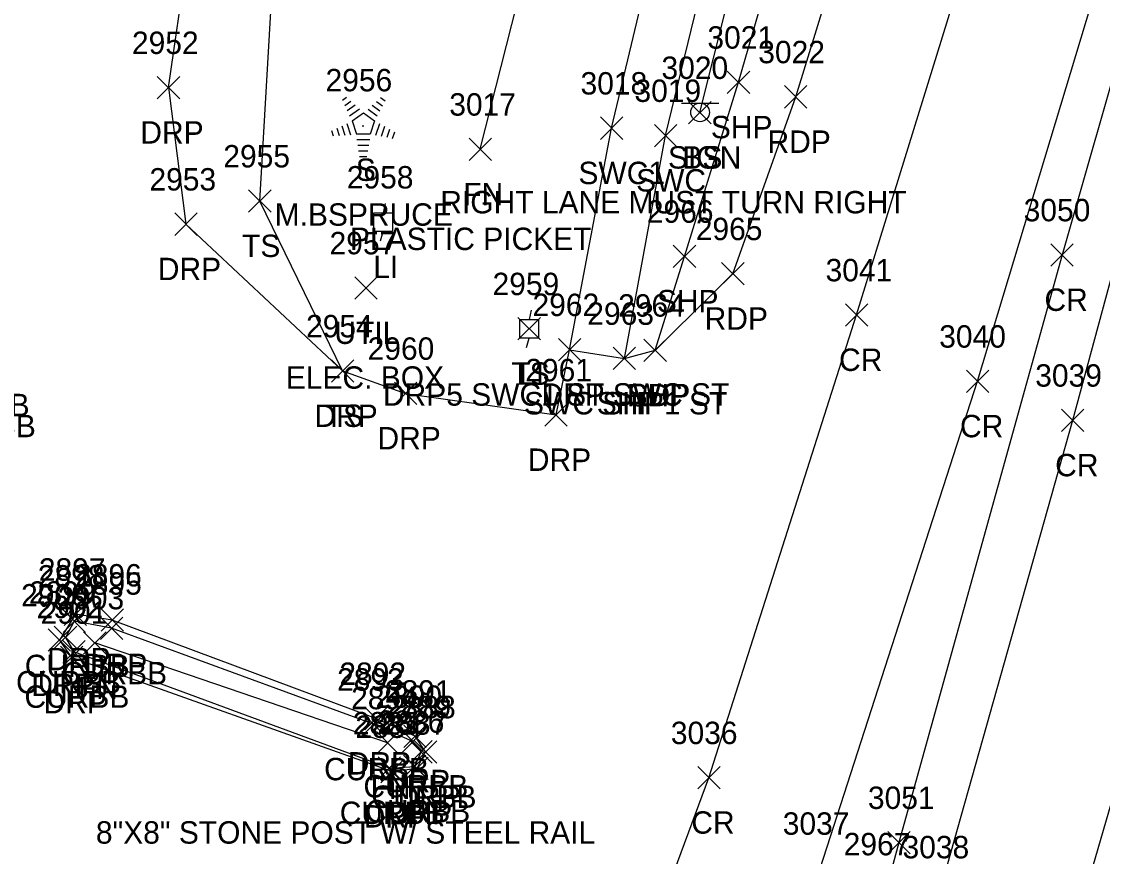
# Model space of a CAD drawing. Extents: x 1477930 to 1480780, y 774090 to 784647.
# Drawn here: x 1479470.3 to 1479566.7, y 775167.1 to 775241.7 of the extents above; entities that cross this region are included whole.
import ezdxf

# ---------------------------------------------------------------- set-up
doc = ezdxf.new("R2010")
doc.units = 0
for name, color, linetype in [('L_A', 7, 'Continuous'), ('L_C', 7, 'Continuous'), ('L_I', 7, 'Continuous'), ('L_TIC', 7, 'Continuous'), ('LELB', 7, 'Continuous'), ('LFNC', 7, 'Continuous'), ('LTC', 7, 'Continuous'), ('P_A', 7, 'Continuous'), ('P_I', 7, 'Continuous'), ('P_TIC', 7, 'Continuous'), ('PET', 7, 'Continuous'), ('PRC', 7, 'Continuous'), ('PSP', 7, 'Continuous'), ('R_A', 7, 'Continuous'), ('R_I', 7, 'Continuous'), ('R_TIC', 7, 'Continuous'), ('RC', 7, 'Continuous'), ('RDP', 7, 'Continuous'), ('RSW', 7, 'Continuous'), ('S_A', 7, 'Continuous'), ('S_C', 7, 'Continuous'), ('S_I', 7, 'Continuous'), ('SSGN', 7, 'Continuous'), ('U_A', 7, 'Continuous'), ('U_C', 7, 'Continuous'), ('U_I', 7, 'Continuous'), ('UDEFAULT', 7, 'Continuous'), ('ULP', 7, 'Continuous')]:
    doc.layers.add(name, color=color, linetype=linetype)

msp = doc.modelspace()

# ---------------------------------------------------------------- linework, layer by layer
at = {"layer": 'L_TIC'}
for points in [[(1479529.802, 775232.534), (1479531.802, 775234.534)], [(1479531.802, 775232.534), (1479529.802, 775234.534)], [(1479510.216, 775229.261), (1479512.216, 775231.261)], [(1479512.216, 775229.261), (1479510.216, 775231.261)], [(1479490.547, 775224.637), (1479492.547, 775226.637)], [(1479492.547, 775224.637), (1479490.547, 775226.637)], [(1479514.575, 775213.236), (1479516.575, 775215.236)], [(1479516.575, 775213.236), (1479514.575, 775215.236)], [(1479497.927, 775209.469), (1479499.927, 775211.469)], [(1479499.927, 775209.469), (1479497.927, 775211.469)], [(1479475.825, 775185.19), (1479477.825, 775187.19)], [(1479477.825, 775185.19), (1479475.825, 775187.19)], [(1479501.948, 775176.268), (1479503.948, 775178.268)], [(1479503.948, 775176.268), (1479501.948, 775178.268)]]:
    msp.add_lwpolyline(points, dxfattribs=at)
at = {"layer": 'LELB'}
for points in [[(1479498.927, 775210.469), (1479491.547, 775225.637), (1479493.108, 775252.826), (1479511.088, 775289.887), (1479510.669, 775307.712)], [(1479530.802, 775233.534), (1479542.879, 775281.609), (1479550.864, 775303.386)]]:
    msp.add_lwpolyline(points, dxfattribs=at)
at = {"layer": 'LFNC'}
for points in [[(1479511.216, 775230.261), (1479524.895, 775284.2), (1479530.888, 775304.466)], [(1479502.948, 775177.268), (1479476.825, 775186.19)]]:
    msp.add_lwpolyline(points, dxfattribs=at)
at = {"layer": 'LTC'}
for p, q in [((1479498.916, 775234.64), (1479499.271, 775234.898)), ((1479502.314, 775234.881), (1479502.734, 775234.576)), ((1479499.126, 775234.175), (1479499.655, 775234.559)), ((1479499.335, 775233.709), (1479500.039, 775234.22)), ((1479499.545, 775233.243), (1479500.423, 775233.881)), ((1479501.201, 775233.836), (1479502.011, 775233.247)), ((1479501.572, 775234.184), (1479502.252, 775233.69)), ((1479501.943, 775234.532), (1479502.493, 775234.133)), ((1479499.769, 775232.788), (1479500.781, 775233.523)), ((1479499.769, 775232.788), (1479500.157, 775231.595)), ((1479500.781, 775233.523), (1479501.778, 775232.798)), ((1479501.778, 775232.798), (1479501.387, 775231.595)), ((1479497.949, 775231.919), (1479498.101, 775231.452)), ((1479498.404, 775232.136), (1479498.616, 775231.484)), ((1479498.859, 775232.353), (1479499.131, 775231.517)), ((1479499.315, 775232.569), (1479499.646, 775231.55)), ((1479502.216, 775232.527), (1479501.878, 775231.487)), ((1479502.66, 775232.277), (1479502.373, 775231.392)), ((1479503.105, 775232.027), (1479502.868, 775231.297)), ((1479501.387, 775231.595), (1479500.157, 775231.595)), ((1479501.349, 775231.095), (1479500.204, 775231.095)), ((1479503.549, 775231.776), (1479503.362, 775231.202)), ((1479501.265, 775230.595), (1479500.277, 775230.595)), ((1479501.181, 775230.095), (1479500.349, 775230.095)), ((1479501.097, 775229.595), (1479500.422, 775229.595))]:
    msp.add_line(p, q, dxfattribs=at)
at = {"layer": 'P_TIC'}
for points in [[(1479533.247, 775235.24), (1479535.247, 775237.24)], [(1479535.247, 775235.24), (1479533.247, 775237.24)], [(1479538.352, 775233.939), (1479540.352, 775235.939)], [(1479540.352, 775233.939), (1479538.352, 775235.939)], [(1479528.434, 775219.698), (1479530.434, 775221.698)], [(1479530.434, 775219.698), (1479528.434, 775221.698)], [(1479562.117, 775219.828), (1479564.117, 775221.828)], [(1479564.117, 775219.828), (1479562.117, 775221.828)], [(1479532.744, 775218.145), (1479534.744, 775220.145)], [(1479534.744, 775218.145), (1479532.744, 775220.145)], [(1479543.791, 775214.468), (1479545.791, 775216.468)], [(1479545.791, 775214.468), (1479543.791, 775216.468)], [(1479523.067, 775210.585), (1479525.067, 775212.585)], [(1479525.067, 775210.585), (1479523.067, 775212.585)], [(1479525.816, 775211.315), (1479527.816, 775213.315)], [(1479527.816, 775211.315), (1479525.816, 775213.315)], [(1479525.816, 775211.315), (1479527.816, 775213.315)], [(1479527.816, 775211.315), (1479525.816, 775213.315)], [(1479554.584, 775208.547), (1479556.584, 775210.547)], [(1479556.584, 775208.547), (1479554.584, 775210.547)], [(1479563.072, 775205.065), (1479565.072, 775207.065)], [(1479565.072, 775205.065), (1479563.072, 775207.065)], [(1479530.608, 775173.156), (1479532.608, 775175.156)], [(1479532.608, 775173.156), (1479530.608, 775175.156)], [(1479547.568, 775167.366), (1479549.568, 775169.366)], [(1479549.568, 775167.366), (1479547.568, 775169.366)]]:
    msp.add_lwpolyline(points, dxfattribs=at)
at = {"layer": 'PET'}
for points in [[(1479526.816, 775212.315), (1479533.744, 775219.145), (1479539.352, 775234.939), (1479552.879, 775278.763), (1479559.331, 775301.825)], [(1479231.309, 774636.056), (1479272.542, 774672.781), (1479302.985, 774702.597), (1479344.219, 774746.857), (1479373.436, 774780.01), (1479405.233, 774818.269), (1479428.226, 774848.679), (1479447.929, 774875.753), (1479460.713, 774894.513), (1479479.692, 774925.185), (1479480.313, 774927.375), (1479493.453, 774951.205), (1479514.736, 775006.534), (1479531.701, 775055.135), (1479548.141, 775106.717), (1479553.832, 775125.431), (1479564.451, 775161.287), (1479573.743, 775193.296), (1479576.576, 775204.249), (1479585.433, 775238.68), (1479593.961, 775273.337), (1479599.401, 775295.601)]]:
    msp.add_lwpolyline(points, dxfattribs=at)
at = {"layer": 'PRC'}
for points in [[(1479587.725, 775307.653), (1479575.01, 775262.492), (1479563.117, 775220.828), (1479548.568, 775168.366), (1479533.497, 775112.537), (1479513.757, 775053.702)], [(1479510.934, 775118.308), (1479531.608, 775174.156), (1479544.791, 775215.468), (1479560.116, 775265.144), (1479572.285, 775303.379)], [(1479430.006, 774890.622), (1479468.912, 774957.835), (1479493.209, 775011.919), (1479503.063, 775052.081), (1479530.403, 775123.252), (1479541.538, 775166.063), (1479555.584, 775209.547), (1479571.777, 775263.307), (1479582.904, 775300.166)], [(1479438.757, 774885.003), (1479466.693, 774929.846), (1479479.056, 774955.886), (1479501.083, 775005.621), (1479520.942, 775059.643), (1479540.227, 775118.92), (1479552.223, 775163.958), (1479564.072, 775206.065), (1479578.899, 775260.884), (1479588.269, 775297.779)]]:
    msp.add_lwpolyline(points, dxfattribs=at)
at = {"layer": 'PSP'}
msp.add_lwpolyline([(1479524.067, 775211.585), (1479526.816, 775212.315), (1479529.434, 775220.698), (1479534.247, 775236.24), (1479546.988, 775280.221), (1479554.044, 775303.462)], dxfattribs=at)
at = {"layer": 'R_TIC'}
for points in [[(1479482.395, 775234.764), (1479484.395, 775236.764)], [(1479484.395, 775234.764), (1479482.395, 775236.764)], [(1479482.395, 775234.764), (1479484.395, 775236.764)], [(1479484.395, 775234.764), (1479482.395, 775236.764)], [(1479521.93, 775231.145), (1479523.93, 775233.145)], [(1479523.93, 775231.145), (1479521.93, 775233.145)], [(1479526.75, 775230.484), (1479528.75, 775232.484)], [(1479528.75, 775230.484), (1479526.75, 775232.484)], [(1479483.954, 775222.574), (1479485.954, 775224.574)], [(1479485.954, 775222.574), (1479483.954, 775224.574)], [(1479518.178, 775211.367), (1479520.178, 775213.367)], [(1479520.178, 775211.367), (1479518.178, 775213.367)], [(1479518.178, 775211.367), (1479520.178, 775213.367)], [(1479520.178, 775211.367), (1479518.178, 775213.367)], [(1479518.178, 775211.367), (1479520.178, 775213.367)], [(1479520.178, 775211.367), (1479518.178, 775213.367)], [(1479523.067, 775210.585), (1479525.067, 775212.585)], [(1479525.067, 775210.585), (1479523.067, 775212.585)], [(1479497.927, 775209.469), (1479499.927, 775211.469)], [(1479499.927, 775209.469), (1479497.927, 775211.469)], [(1479503.552, 775207.465), (1479505.552, 775209.465)], [(1479505.552, 775207.465), (1479503.552, 775209.465)], [(1479516.968, 775205.545), (1479518.968, 775207.545)], [(1479518.968, 775205.545), (1479516.968, 775207.545)], [(1479474.086, 775187.747), (1479476.086, 775189.747)], [(1479476.086, 775187.747), (1479474.086, 775189.747)], [(1479473.989, 775187.133), (1479475.989, 775189.133)], [(1479475.989, 775187.133), (1479473.989, 775189.133)], [(1479477.323, 775186.495), (1479479.323, 775188.495)], [(1479479.323, 775186.495), (1479477.323, 775188.495)], [(1479477.374, 775187.224), (1479479.374, 775189.224)], [(1479479.374, 775187.224), (1479477.374, 775189.224)], [(1479473.208, 775185.685), (1479475.208, 775187.685)], [(1479475.208, 775185.685), (1479473.208, 775187.685)], [(1479472.665, 775185.441), (1479474.665, 775187.441)], [(1479474.665, 775185.441), (1479472.665, 775187.441)], [(1479473.753, 775183.895), (1479475.753, 775185.895)], [(1479475.753, 775183.895), (1479473.753, 775185.895)], [(1479473.753, 775183.895), (1479475.753, 775185.895)], [(1479475.753, 775183.895), (1479473.753, 775185.895)], [(1479473.96, 775184.394), (1479475.96, 775186.394)], [(1479475.96, 775184.394), (1479473.96, 775186.394)], [(1479473.96, 775184.394), (1479475.96, 775186.394)], [(1479475.96, 775184.394), (1479473.96, 775186.394)], [(1479500.694, 775177.926), (1479502.694, 775179.926)], [(1479502.694, 775177.926), (1479500.694, 775179.926)], [(1479500.899, 775178.44), (1479502.899, 775180.44)], [(1479502.899, 775178.44), (1479500.899, 775180.44)], [(1479504.388, 775176.858), (1479506.388, 775178.858)], [(1479506.388, 775176.858), (1479504.388, 775178.858)], [(1479504.201, 775176.39), (1479506.201, 775178.39)], [(1479506.201, 775176.39), (1479504.201, 775178.39)], [(1479504.933, 775175.462), (1479506.933, 775177.462)], [(1479506.933, 775175.462), (1479504.933, 775177.462)], [(1479505.331, 775175.46), (1479507.331, 775177.46)], [(1479507.331, 775175.46), (1479505.331, 775177.46)], [(1479502.09, 775174.021), (1479504.09, 775176.021)], [(1479504.09, 775174.021), (1479502.09, 775176.021)], [(1479502.09, 775174.021), (1479504.09, 775176.021)], [(1479504.09, 775174.021), (1479502.09, 775176.021)], [(1479504.369, 775174.159), (1479506.369, 775176.159)], [(1479506.369, 775174.159), (1479504.369, 775176.159)], [(1479504.572, 775173.992), (1479506.572, 775175.992)], [(1479506.572, 775173.992), (1479504.572, 775175.992)], [(1479502.325, 775173.708), (1479504.325, 775175.708)], [(1479504.325, 775173.708), (1479502.325, 775175.708)], [(1479502.325, 775173.708), (1479504.325, 775175.708)], [(1479504.325, 775173.708), (1479502.325, 775175.708)]]:
    msp.add_lwpolyline(points, dxfattribs=at)
at = {"layer": 'RC'}
for points in [[(1479503.09, 775175.021), (1479505.369, 775175.159), (1479505.933, 775176.462), (1479505.201, 775177.39), (1479501.694, 775178.926), (1479478.323, 775187.495), (1479474.989, 775188.133), (1479474.208, 775186.685), (1479474.96, 775185.394)], [(1479503.09, 775175.021), (1479474.96, 775185.394)]]:
    msp.add_lwpolyline(points, dxfattribs=at)
at = {"layer": 'RDP'}
for points in [[(1479483.395, 775235.764), (1479485.038, 775247.041), (1479503.945, 775296.21), (1479510.669, 775307.712)], [(1479483.395, 775235.764), (1479484.954, 775223.574), (1479498.927, 775210.469), (1479504.552, 775208.465), (1479517.968, 775206.545), (1479519.178, 775212.367)], [(1479503.325, 775174.708), (1479505.572, 775174.992), (1479506.331, 775176.46), (1479505.388, 775177.858), (1479501.899, 775179.44), (1479478.374, 775188.224), (1479475.086, 775188.747), (1479473.665, 775186.441), (1479474.753, 775184.895)], [(1479503.325, 775174.708), (1479474.753, 775184.895)]]:
    msp.add_lwpolyline(points, dxfattribs=at)
at = {"layer": 'RSW'}
for points in [[(1479519.178, 775212.367), (1479522.93, 775232.145), (1479530.323, 775263.187), (1479541.794, 775301.616)], [(1479519.178, 775212.367), (1479524.067, 775211.585), (1479527.75, 775231.484), (1479535.196, 775262.171), (1479546.928, 775301.598)]]:
    msp.add_lwpolyline(points, dxfattribs=at)
at = {"layer": 'SSGN'}
for p, q in [((1479529.175, 775234.387), (1479532.508, 775234.387)), ((1479530.822, 775233.554), (1479530.822, 775233.554))]:
    msp.add_line(p, q, dxfattribs=at)
msp.add_circle((1479530.822, 775233.554), 0.833, dxfattribs=at)
at = {"layer": 'UDEFAULT'}
for points in [[(1479500.026, 775216.881), (1479502.026, 775218.881)], [(1479502.026, 775216.881), (1479500.026, 775218.881)]]:
    msp.add_lwpolyline(points, dxfattribs=at)
at = {"layer": 'ULP'}
for p, q in [((1479502.727, 775225.423), (1479502.561, 775224.589)), ((1479501.727, 775222.923), (1479501.727, 775224.589)), ((1479501.727, 775224.589), (1479503.394, 775224.589)), ((1479503.394, 775224.589), (1479503.394, 775222.923)), ((1479502.561, 775223.756), (1479502.561, 775223.756)), ((1479503.394, 775222.923), (1479501.727, 775222.923)), ((1479502.311, 775222.089), (1479502.561, 775222.923)), ((1479515.742, 775215.903), (1479515.575, 775215.069)), ((1479514.742, 775213.403), (1479514.742, 775215.069)), ((1479514.742, 775215.069), (1479516.408, 775215.069)), ((1479516.408, 775215.069), (1479516.408, 775213.403)), ((1479515.575, 775214.236), (1479515.575, 775214.236)), ((1479516.408, 775213.403), (1479514.742, 775213.403)), ((1479515.325, 775212.569), (1479515.575, 775213.403))]:
    msp.add_line(p, q, dxfattribs=at)

# ---------------------------------------------------------------- texts
at = {"layer": 'L_A'}
for s, p in [('BS', (1479529.243, 775228.534)), ('S', (1479500.107, 775227.432)), ('FN', (1479509.696, 775225.261)), ('TS', (1479489.956, 775220.637)), ('TS', (1479513.985, 775209.236)), ('TS', (1479497.336, 775205.469)), ('FN', (1479475.306, 775181.19)), ('FN', (1479501.428, 775172.268))]:
    msp.add_text(s, height=2, dxfattribs=at).set_placement(p)
at = {"layer": 'L_C'}
for s, p in [('M.BSPRUCE', (1479492.863, 775223.432)), ('PLASTIC PICKET', (1479499.586, 775221.261)), ('8"X8" STONE POST W/ STEEL RAIL', (1479476.916, 775168.268))]:
    msp.add_text(s, height=2, dxfattribs=at).set_placement(p)
at = {"layer": 'L_I'}
for s, p in [('3020', (1479527.377, 775236.534)), ('2956', (1479497.406, 775235.432)), ('3017', (1479508.445, 775233.261)), ('2955', (1479488.287, 775228.637)), ('2959', (1479512.307, 775217.236)), ('2954', (1479495.667, 775213.469)), ('2903', (1479473.487, 775189.19)), ('2894', (1479499.688, 775180.268))]:
    msp.add_text(s, height=2, dxfattribs=at).set_placement(p)
at = {"layer": 'LTC'}
msp.add_text('.', height=1.037, rotation=270, dxfattribs=at).set_placement((1479500.664, 775232.536))
at = {"layer": 'P_A'}
for s, p in [('SHP', (1479531.782, 775231.24)), ('RDP', (1479536.84, 775229.939)), ('SHP', (1479526.969, 775215.698)), ('CR', (1479561.55, 775215.828)), ('RDP', (1479531.233, 775214.145)), ('CR', (1479543.224, 775210.468)), ('SHP', (1479524.352, 775207.315)), ('RDP', (1479524.304, 775207.315)), ('SHP', (1479521.602, 775206.585)), ('CR', (1479554.017, 775204.547)), ('CR', (1479562.505, 775201.065)), ('CR', (1479530.041, 775169.156))]:
    msp.add_text(s, height=2, dxfattribs=at).set_placement(p)
at = {"layer": 'P_I'}
for s, p in [('3021', (1479531.475, 775239.24)), ('3022', (1479536.013, 775237.939)), ('2966', (1479526.072, 775223.698)), ('3050', (1479559.692, 775223.828)), ('2965', (1479530.437, 775222.145)), ('3041', (1479542.019, 775218.468)), ('2964', (1479523.509, 775215.315)), ('2964', (1479523.509, 775215.315)), ('2963', (1479520.76, 775214.585)), ('3040', (1479552.159, 775212.547)), ('3039', (1479560.725, 775209.065)), ('3036', (1479528.215, 775177.156)), ('3051', (1479545.797, 775171.366)), ('3037', (1479538.2, 775169.063)), ('3038', (1479548.885, 775166.958))]:
    msp.add_text(s, height=2, dxfattribs=at).set_placement(p)
at = {"layer": 'R_A'}
for s, p in [('DRP', (1479480.883, 775230.764)), ('DRP', (1479480.883, 775230.764)), ('SWC1', (1479519.969, 775227.145)), ('SWC', (1479525.113, 775226.484)), ('DRP', (1479482.442, 775218.574)), ('DRP5 SWC1 ST SWC ST', (1479502.525, 775207.367)), ('DRP5 SWC1 ST SWC ST', (1479502.525, 775207.367)), ('DRP', (1479516.667, 775207.367)), ('CURBB', (1479461.641, 775206.429)), ('SWC SHP1 ST', (1479515.114, 775206.585)), ('DRP', (1479496.415, 775205.469)), ('CURBB', (1479462.194, 775204.55)), ('DRP', (1479502.041, 775203.465)), ('DRP', (1479515.456, 775201.545)), ('DRP', (1479472.574, 775183.747)), ('CURBB', (1479470.572, 775183.133)), ('DRP', (1479475.862, 775183.224)), ('CURBB', (1479469.791, 775181.685)), ('CURBB', (1479473.906, 775182.495)), ('DRP', (1479471.154, 775181.441)), ('CURBB', (1479470.543, 775180.394)), ('CURBB', (1479470.543, 775180.394)), ('DRP', (1479472.242, 775179.895)), ('DRP', (1479472.242, 775179.895)), ('CURBB', (1479497.277, 775173.926)), ('DRP', (1479499.387, 775174.44)), ('CURBB', (1479500.784, 775172.39)), ('DRP', (1479502.876, 775172.858)), ('CURBB', (1479501.515, 775171.462)), ('DRP', (1479503.819, 775171.46)), ('CURBB', (1479498.673, 775170.021)), ('CURBB', (1479498.673, 775170.021)), ('CURBB', (1479500.952, 775170.159)), ('DRP', (1479500.813, 775169.708)), ('DRP', (1479500.813, 775169.708)), ('DRP', (1479503.06, 775169.992))]:
    msp.add_text(s, height=2, dxfattribs=at).set_placement(p)
at = {"layer": 'R_I'}
for s, p in [('2952', (1479480.135, 775238.764)), ('2952', (1479480.135, 775238.764)), ('3018', (1479520.158, 775235.145)), ('3019', (1479524.971, 775234.484)), ('2953', (1479481.694, 775226.574)), ('2962', (1479515.871, 775215.367)), ('2962', (1479515.871, 775215.367)), ('2962', (1479515.871, 775215.367)), ('2963', (1479520.76, 775214.585)), ('2954', (1479495.667, 775213.469)), ('2960', (1479501.159, 775211.465)), ('2961', (1479515.228, 775209.545)), ('2897', (1479471.826, 775191.747)), ('2896', (1479475.059, 775191.224)), ('2898', (1479471.73, 775191.133)), ('2895', (1479475.063, 775190.495)), ('2900', (1479470.24, 775189.441)), ('2899', (1479470.94, 775189.685)), ('2902', (1479471.621, 775188.394)), ('2902', (1479471.621, 775188.394)), ('2901', (1479471.982, 775187.895)), ('2901', (1479471.982, 775187.895)), ('2893', (1479498.434, 775181.926)), ('2892', (1479498.639, 775182.44)), ('2891', (1479502.695, 775180.858)), ('2890', (1479501.855, 775180.39)), ('2889', (1479502.665, 775179.462)), ('2888', (1479503.071, 775179.46)), ('2885', (1479499.83, 775178.021)), ('2885', (1479499.83, 775178.021)), ('2884', (1479500.065, 775177.708)), ('2884', (1479500.065, 775177.708)), ('2886', (1479502.054, 775178.159)), ('2887', (1479502.312, 775177.992))]:
    msp.add_text(s, height=2, dxfattribs=at).set_placement(p)
at = {"layer": 'S_A'}
msp.add_text('SIGN', height=2, dxfattribs=at).set_placement((1479527.96, 775228.534))
at = {"layer": 'S_C'}
msp.add_text('RIGHT LANE MUST TURN RIGHT', height=2, dxfattribs=at).set_placement((1479507.645, 775224.534))
at = {"layer": 'S_I'}
msp.add_text('3020', height=2, dxfattribs=at).set_placement((1479527.377, 775236.534))
at = {"layer": 'U_A'}
for s, p in [('LI', (1479501.663, 775218.756)), ('UTIL', (1479498.192, 775212.881)), ('LI', (1479514.678, 775209.236))]:
    msp.add_text(s, height=2, dxfattribs=at).set_placement(p)
at = {"layer": 'U_C'}
msp.add_text('ELEC. BOX', height=2, dxfattribs=at).set_placement((1479493.861, 775208.881))
at = {"layer": 'U_I'}
for s, p in [('2958', (1479499.301, 775226.756)), ('2957', (1479497.766, 775220.881)), ('2959', (1479512.307, 775217.236)), ('2967', (1479543.636, 775167.226))]:
    msp.add_text(s, height=2, dxfattribs=at).set_placement(p)

doc.saveas('drawing.dxf')
